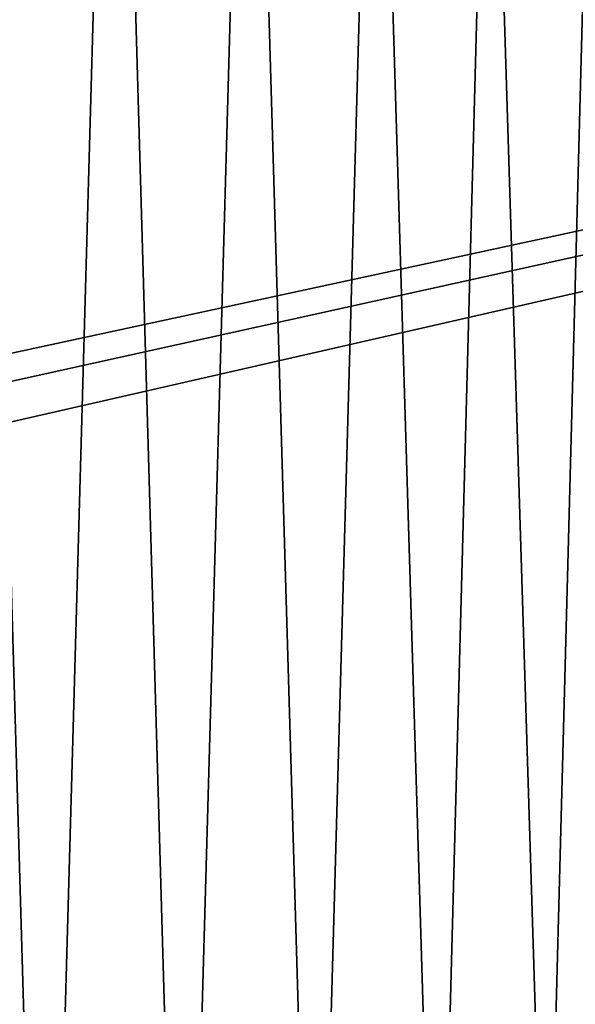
# Model space of a CAD drawing. Header units: metres. Extents: x -106 to 264, y -111 to 81.
# Tile 122 of 549: x 7 to 16, y -8 to 7. Entities that reach past the tile are written whole.
import ezdxf

# ---------------------------------------------------------------- set-up
doc = ezdxf.new("R2010")
doc.units = ezdxf.units.M
doc.layers.add('solid_20422013', color=7, linetype='CONTINUOUS')

msp = doc.modelspace()

# ---------------------------------------------------------------- linework, layer by layer
at = {"layer": 'solid_20422013'}
for points in [[(-88.5, -7.5, -19), (-88.5, 19.5, -19), (88.5, 19.5, -19)], [(-36.57795, -7.5, -19), (-88.5, -7.5, -19), (88.5, 19.5, -19)], [(-34.248116, -7.626623, -19), (-36.57795, -7.5, -19), (88.5, 19.5, -19)], [(-31.945723, -8.004942, -19), (-34.248116, -7.626623, -19), (88.5, 19.5, -19)], [(31.945723, -8.004942, -19), (-31.945723, -8.004942, -19), (88.5, 19.5, -19)], [(6.681632, 18.883215, 77.672096), (5.607048, -19.23003, 77.680351), (7.773394, -18.464231, 77.662231)], [(6.681632, 18.883215, 77.672096), (7.773394, -18.464231, 77.662231), (8.798083, 17.998215, 77.651619)], [(8.798083, 17.998215, 77.651619), (7.773394, -18.464231, 77.662231), (9.820628, -17.462921, 77.639717)], [(8.798083, 17.998215, 77.651619), (9.820628, -17.462921, 77.639717), (10.790351, 16.880247, 77.627228)], [(10.790351, 16.880247, 77.627228), (9.820628, -17.462921, 77.639717), (11.764264, -16.21587, 77.613495)], [(10.790351, 16.880247, 77.627228), (11.764264, -16.21587, 77.613495), (12.651943, 15.538282, 77.599953)], [(12.651943, 15.538282, 77.599953), (11.764264, -16.21587, 77.613495), (13.567441, -14.74737, 77.584946)], [(12.651943, 15.538282, 77.599953), (13.567441, -14.74737, 77.584946), (14.337729, 13.999803, 77.57151)], [(14.337729, 13.999803, 77.57151), (13.567441, -14.74737, 77.584946), (15.176792, -13.085555, 77.55603)], [(14.337729, 13.999803, 77.57151), (15.176792, -13.085555, 77.55603), (15.847187, 12.270314, 77.54303)], [(15.847187, 12.270314, 77.54303), (15.176792, -13.085555, 77.55603), (16.590656, -11.245829, 77.527954)]]:
    msp.add_3dface(points, dxfattribs=at)

doc.saveas('drawing.dxf')
